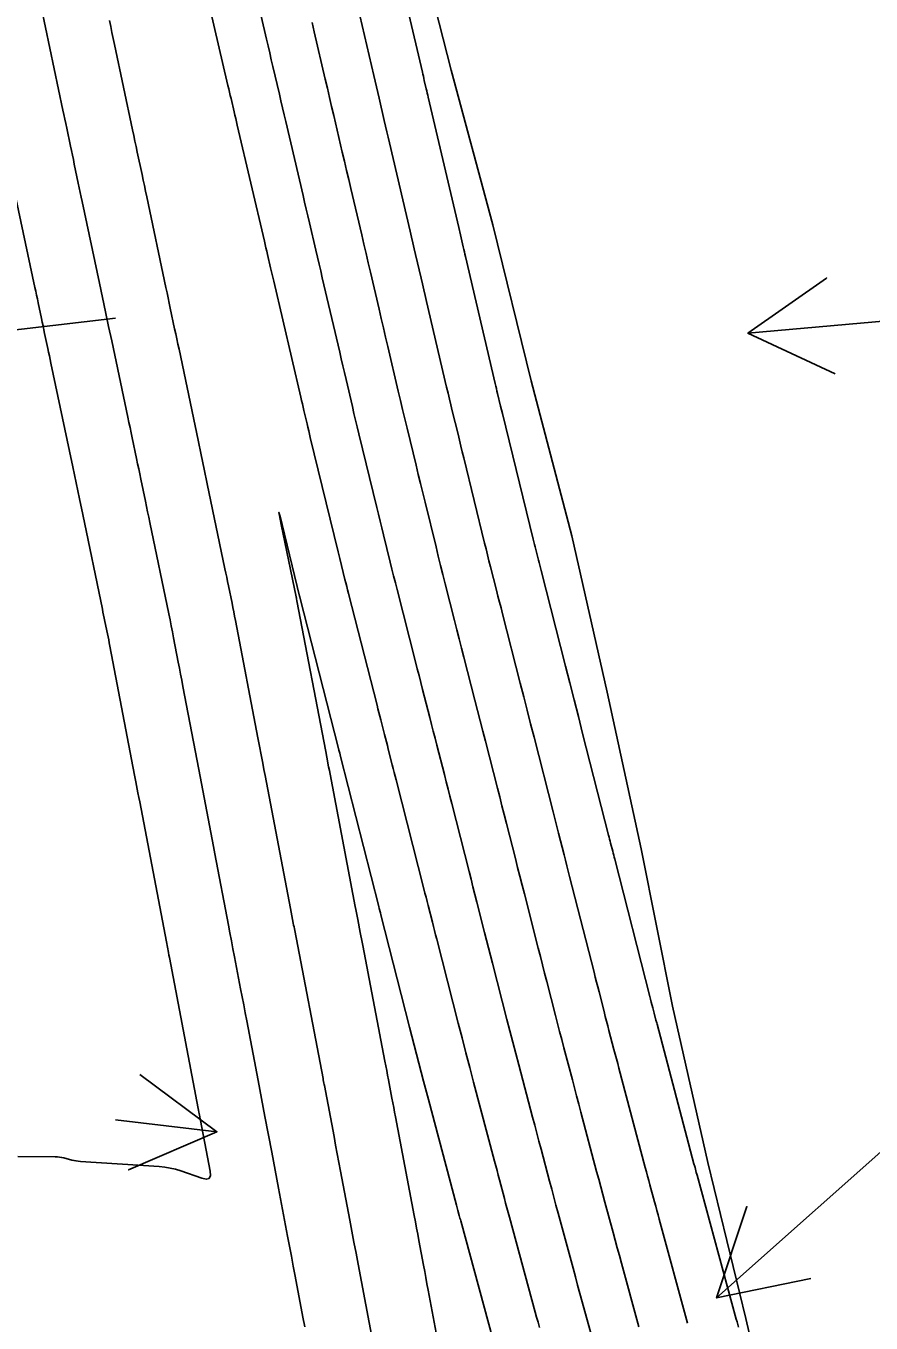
# Model space of a CAD drawing. Extents: x 954385 to 988206, y 1868364 to 1924553.
# Drawn here: x 958201.5 to 958254.3, y 1918156.3 to 1918237.2 of the extents above; entities that cross this region are included whole.
import ezdxf

# ---------------------------------------------------------------- set-up
doc = ezdxf.new("R2010")
doc.units = 0
for name, color, linetype in [('24', 7, 'Continuous'), ('26', 7, 'Continuous'), ('6', 7, 'Continuous'), ('7', 7, 'Continuous')]:
    doc.layers.add(name, color=color, linetype=linetype)

msp = doc.modelspace()

# ---------------------------------------------------------------- linework, layer by layer
at = {"layer": '24'}
msp.add_lwpolyline([(958225.599, 1918244.1), (958228.083, 1918234.409), (958230.687, 1918224.745), (958233.07, 1918215.031), (958235.601, 1918205.35), (958237.811, 1918195.597), (958239.935, 1918185.825), (958241.899, 1918176.017), (958244.103, 1918166.263), (958246.474, 1918156.547), (958248.733, 1918146.805), (958250.264, 1918140.861), (958251.233, 1918136.968), (958251.932, 1918133.211), (958253.053, 1918126.744), (958253.258, 1918125.487), (958254.502, 1918117.751)], dxfattribs=at)
at = {"layer": '26'}
for points in [[(958257.131, 1918218.928), (958246.592, 1918217.988), (958251.501, 1918221.438), (958246.592, 1918217.988), (958252.034, 1918215.462)], [(958207.131, 1918218.928), (958181.348, 1918215.922), (958186.162, 1918219.503), (958181.348, 1918215.922), (958186.857, 1918213.544)], [(958207.131, 1918168.928), (958213.463, 1918168.185), (958207.953, 1918165.811), (958213.463, 1918168.185), (958208.652, 1918171.77)], [(958257.131, 1918168.928), (958244.639, 1918157.823), (958246.53, 1918163.518), (958244.639, 1918157.823), (958250.516, 1918159.034)]]:
    msp.add_lwpolyline(points, dxfattribs=at)
at = {"layer": '6'}
for points in [[(958219.4, 1918237.365), (958219.532, 1918236.801), (958220.223, 1918233.844), (958220.356, 1918233.275), (958220.489, 1918232.705), (958220.622, 1918232.136), (958220.756, 1918231.566), (958221.289, 1918229.289), (958221.422, 1918228.719), (958221.555, 1918228.15), (958221.688, 1918227.58), (958221.821, 1918227.011), (958222.496, 1918224.126), (958222.631, 1918223.547), (958222.767, 1918222.967), (958222.902, 1918222.388), (958223.037, 1918221.809), (958223.579, 1918219.492), (958223.714, 1918218.913), (958223.849, 1918218.334), (958223.985, 1918217.755), (958224.12, 1918217.175), (958224.773, 1918214.386), (958224.909, 1918213.808), (958225.046, 1918213.23), (958225.185, 1918212.653), (958225.325, 1918212.076), (958225.888, 1918209.768), (958226.029, 1918209.191), (958226.17, 1918208.615), (958226.311, 1918208.038), (958226.452, 1918207.461), (958227.135, 1918204.662), (958227.277, 1918204.088), (958227.419, 1918203.514), (958227.563, 1918202.941), (958227.709, 1918202.368), (958228.295, 1918200.077), (958228.441, 1918199.504), (958228.588, 1918198.932), (958228.734, 1918198.359), (958228.88, 1918197.786), (958229.567, 1918195.098), (958229.73, 1918194.459), (958229.893, 1918193.82), (958230.057, 1918193.182), (958230.22, 1918192.543), (958230.966, 1918189.618), (958231.107, 1918189.069), (958231.247, 1918188.52), (958231.387, 1918187.971), (958231.527, 1918187.422), (958232.087, 1918185.225), (958232.227, 1918184.676), (958232.368, 1918184.127), (958232.508, 1918183.578), (958232.648, 1918183.029), (958233.515, 1918179.633), (958233.648, 1918179.113), (958233.781, 1918178.594), (958233.914, 1918178.074), (958234.047, 1918177.554), (958234.588, 1918175.44), (958234.717, 1918174.937), (958234.847, 1918174.435), (958234.978, 1918173.933), (958235.111, 1918173.431), (958235.644, 1918171.423), (958235.777, 1918170.921), (958235.91, 1918170.42), (958236.043, 1918169.918), (958236.176, 1918169.416), (958237.157, 1918165.715), (958237.284, 1918165.238), (958237.411, 1918164.761), (958237.54, 1918164.285), (958237.669, 1918163.808), (958238.187, 1918161.903), (958238.316, 1918161.427), (958238.446, 1918160.951), (958238.576, 1918160.475), (958238.705, 1918159.999), (958239.791, 1918156.014)], [(958200.945, 1918226.33), (958202.106, 1918220.853), (958202.157, 1918220.612), (958202.208, 1918220.371), (958202.259, 1918220.131), (958202.309, 1918219.89), (958202.516, 1918218.911), (958202.565, 1918218.678), (958202.615, 1918218.445), (958202.664, 1918218.213), (958202.713, 1918217.98), (958202.91, 1918217.049), (958202.959, 1918216.817), (958203.008, 1918216.584), (958203.058, 1918216.351), (958203.107, 1918216.119), (958204.265, 1918210.642), (958204.474, 1918209.651), (958204.682, 1918208.66), (958204.889, 1918207.669), (958205.095, 1918206.678), (958206.314, 1918200.791), (958206.354, 1918200.598), (958206.394, 1918200.406), (958206.434, 1918200.214), (958206.474, 1918200.022), (958206.633, 1918199.252), (958206.673, 1918199.06), (958206.712, 1918198.867), (958206.75, 1918198.675), (958206.787, 1918198.482), (958208.325, 1918190.435), (958208.405, 1918190.017), (958208.538, 1918189.319), (958208.591, 1918189.041), (958208.644, 1918188.762), (958210.311, 1918180.034), (958210.374, 1918179.705), (958210.436, 1918179.377), (958210.468, 1918179.213), (958210.499, 1918179.048), (958212.299, 1918169.647), (958212.319, 1918169.543), (958212.344, 1918169.412), (958212.359, 1918169.334), (958213.041, 1918165.737), (958213.056, 1918165.453), (958212.974, 1918165.284), (958212.794, 1918165.228), (958212.516, 1918165.286), (958211.209, 1918165.745), (958210.88, 1918165.848), (958210.546, 1918165.928), (958210.208, 1918165.985), (958209.865, 1918166.02), (958204.944, 1918166.341), (958204.812, 1918166.353), (958204.68, 1918166.37), (958204.549, 1918166.394), (958204.42, 1918166.424), (958203.903, 1918166.555), (958203.773, 1918166.584), (958203.642, 1918166.605), (958203.511, 1918166.618), (958203.378, 1918166.623), (958201.039, 1918166.645)]]:
    msp.add_lwpolyline(points, dxfattribs=at)
at = {"layer": '7'}
for points in [[(958224.341, 1918242.587), (958226.283, 1918234.28), (958226.314, 1918234.149), (958226.344, 1918234.019), (958226.375, 1918233.888), (958226.405, 1918233.758), (958226.527, 1918233.236), (958226.558, 1918233.106), (958226.588, 1918232.976), (958226.619, 1918232.845), (958226.649, 1918232.715), (958228.55, 1918224.583), (958228.656, 1918224.13), (958228.832, 1918223.375), (958228.868, 1918223.223), (958228.903, 1918223.072), (958228.938, 1918222.921), (958228.974, 1918222.77), (958230.825, 1918214.856), (958230.862, 1918214.7), (958230.899, 1918214.544), (958230.936, 1918214.387), (958230.974, 1918214.231), (958231.165, 1918213.451), (958231.279, 1918212.982), (958233.191, 1918205.154), (958233.231, 1918204.991), (958233.272, 1918204.827), (958233.313, 1918204.664), (958233.354, 1918204.501), (958233.521, 1918203.849), (958233.563, 1918203.686), (958233.604, 1918203.523), (958233.646, 1918203.36), (958233.688, 1918203.197), (958235.212, 1918197.231), (958235.48, 1918196.183), (958235.747, 1918195.134), (958236.015, 1918194.085), (958236.283, 1918193.037), (958237.905, 1918186.683), (958237.937, 1918186.559), (958237.969, 1918186.435), (958238.001, 1918186.311), (958238.032, 1918186.186), (958238.159, 1918185.689), (958238.191, 1918185.565), (958238.222, 1918185.441), (958238.254, 1918185.316), (958238.286, 1918185.192), (958240.473, 1918176.632), (958240.518, 1918176.455), (958240.563, 1918176.278), (958240.655, 1918175.919), (958240.677, 1918175.833), (958240.699, 1918175.748), (958240.722, 1918175.662), (958240.744, 1918175.577), (958240.857, 1918175.15), (958240.903, 1918174.979), (958240.925, 1918174.894), (958243.231, 1918166.194), (958243.247, 1918166.134), (958243.263, 1918166.075), (958243.279, 1918166.015), (958243.296, 1918165.955), (958243.377, 1918165.656), (958243.409, 1918165.537), (958243.426, 1918165.477), (958245.872, 1918156.499), (958245.917, 1918156.335), (958246.006, 1918156.006)], [(958236.827, 1918155.491), (958236.257, 1918157.583), (958236.115, 1918158.105), (958235.972, 1918158.628), (958235.83, 1918159.151), (958235.688, 1918159.674), (958234.754, 1918163.108), (958234.619, 1918163.606), (958234.485, 1918164.105), (958234.351, 1918164.603), (958234.219, 1918165.102), (958233.689, 1918167.099), (958233.557, 1918167.598), (958233.425, 1918168.097), (958233.292, 1918168.596), (958233.16, 1918169.095), (958232.294, 1918172.357), (958232.107, 1918173.068), (958231.921, 1918173.778), (958231.736, 1918174.489), (958231.554, 1918175.201), (958230.656, 1918178.711), (958230.534, 1918179.187), (958230.413, 1918179.663), (958230.291, 1918180.139), (958230.17, 1918180.614), (958229.683, 1918182.518), (958229.562, 1918182.994), (958229.44, 1918183.47), (958229.319, 1918183.946), (958229.197, 1918184.422), (958228.116, 1918188.662), (958228.001, 1918189.113), (958227.886, 1918189.563), (958227.771, 1918190.013), (958227.656, 1918190.463), (958227.188, 1918192.296), (958227.077, 1918192.73), (958226.966, 1918193.164), (958226.855, 1918193.598), (958226.745, 1918194.032), (958226.301, 1918195.768), (958226.19, 1918196.202), (958226.079, 1918196.636), (958225.968, 1918197.07), (958225.857, 1918197.504), (958224.707, 1918202.004), (958224.598, 1918202.43), (958224.491, 1918202.857), (958224.385, 1918203.284), (958224.28, 1918203.711), (958223.862, 1918205.42), (958223.758, 1918205.847), (958223.654, 1918206.275), (958223.549, 1918206.702), (958223.445, 1918207.129), (958222.323, 1918211.726), (958222.22, 1918212.15), (958222.118, 1918212.573), (958222.017, 1918212.997), (958221.918, 1918213.421), (958221.521, 1918215.117), (958221.422, 1918215.541), (958221.323, 1918215.965), (958221.224, 1918216.389), (958221.124, 1918216.813), (958220.04, 1918221.454), (958219.94, 1918221.882), (958219.84, 1918222.311), (958219.739, 1918222.739), (958219.639, 1918223.167), (958219.239, 1918224.88), (958219.139, 1918225.308), (958219.039, 1918225.737), (958218.938, 1918226.165), (958218.838, 1918226.593), (958217.763, 1918231.19), (958217.662, 1918231.619), (958217.562, 1918232.048), (958217.461, 1918232.478), (958217.361, 1918232.907), (958216.96, 1918234.624), (958216.859, 1918235.054), (958216.759, 1918235.483), (958216.659, 1918235.912), (958216.558, 1918236.342), (958215.488, 1918240.922)], [(958212.454, 1918240.723), (958214.153, 1918233.449), (958214.201, 1918233.243), (958214.25, 1918233.037), (958214.298, 1918232.831), (958214.346, 1918232.626), (958214.538, 1918231.803), (958214.586, 1918231.597), (958214.634, 1918231.391), (958214.682, 1918231.186), (958214.731, 1918230.98), (958216.424, 1918223.741), (958216.473, 1918223.532), (958216.522, 1918223.324), (958216.571, 1918223.115), (958216.62, 1918222.906), (958216.815, 1918222.071), (958216.913, 1918221.654), (958217.01, 1918221.236), (958218.698, 1918214.015), (958218.747, 1918213.805), (958218.796, 1918213.595), (958218.845, 1918213.385), (958218.894, 1918213.175), (958219.09, 1918212.335), (958219.14, 1918212.126), (958219.19, 1918211.916), (958219.24, 1918211.706), (958219.291, 1918211.497), (958221.031, 1918204.368), (958221.137, 1918203.935), (958221.243, 1918203.501), (958221.455, 1918202.633), (958221.508, 1918202.416), (958221.562, 1918202.2), (958221.617, 1918201.983), (958221.672, 1918201.767), (958223.454, 1918194.799), (958223.512, 1918194.57), (958223.571, 1918194.341), (958223.629, 1918194.111), (958223.688, 1918193.882), (958223.922, 1918192.965), (958223.981, 1918192.736), (958224.039, 1918192.507), (958224.098, 1918192.278), (958224.156, 1918192.048), (958224.404, 1918191.081), (958224.464, 1918190.843), (958224.525, 1918190.605), (958224.586, 1918190.368), (958224.646, 1918190.13), (958226.38, 1918183.334), (958226.446, 1918183.073), (958226.513, 1918182.813), (958226.579, 1918182.553), (958226.645, 1918182.293), (958226.911, 1918181.252), (958226.978, 1918180.992), (958227.044, 1918180.732), (958227.111, 1918180.472), (958227.177, 1918180.211), (958228.52, 1918174.962), (958228.756, 1918174.042), (958228.995, 1918173.122), (958229.235, 1918172.203), (958229.478, 1918171.284), (958230.785, 1918166.356), (958230.863, 1918166.065), (958230.94, 1918165.775), (958231.017, 1918165.484), (958231.094, 1918165.193), (958231.402, 1918164.029), (958231.48, 1918163.738), (958231.557, 1918163.448), (958231.636, 1918163.157), (958231.714, 1918162.867), (958233.328, 1918156.935), (958233.413, 1918156.62), (958233.499, 1918156.306), (958233.584, 1918155.991)], [(958242.832, 1918156.257), (958241.065, 1918162.738), (958240.992, 1918163.006), (958240.92, 1918163.274), (958240.847, 1918163.542), (958240.774, 1918163.81), (958240.482, 1918164.882), (958240.41, 1918165.15), (958240.337, 1918165.418), (958240.265, 1918165.686), (958240.194, 1918165.955), (958238.551, 1918172.155), (958238.473, 1918172.449), (958238.395, 1918172.742), (958238.317, 1918173.036), (958238.239, 1918173.329), (958237.928, 1918174.504), (958237.85, 1918174.797), (958237.773, 1918175.091), (958237.697, 1918175.385), (958237.621, 1918175.68), (958237.305, 1918176.916), (958237.227, 1918177.22), (958237.15, 1918177.524), (958237.072, 1918177.829), (958236.994, 1918178.133), (958235.467, 1918184.11), (958235.381, 1918184.447), (958235.295, 1918184.784), (958235.209, 1918185.121), (958235.123, 1918185.457), (958234.78, 1918186.804), (958234.694, 1918187.141), (958234.608, 1918187.478), (958234.522, 1918187.814), (958234.436, 1918188.151), (958233.251, 1918192.79), (958233.036, 1918193.633), (958232.82, 1918194.477), (958232.605, 1918195.321), (958232.389, 1918196.165), (958231.284, 1918200.491), (958231.19, 1918200.859), (958231.096, 1918201.227), (958231.002, 1918201.595), (958230.908, 1918201.963), (958230.532, 1918203.434), (958230.438, 1918203.802), (958230.345, 1918204.171), (958230.254, 1918204.539), (958230.163, 1918204.908), (958228.865, 1918210.222), (958228.776, 1918210.588), (958228.686, 1918210.955), (958228.597, 1918211.321), (958228.508, 1918211.688), (958228.15, 1918213.154), (958228.061, 1918213.52), (958227.972, 1918213.887), (958227.885, 1918214.254), (958227.799, 1918214.621), (958226.547, 1918219.973), (958226.462, 1918220.338), (958226.376, 1918220.703), (958226.291, 1918221.068), (958226.206, 1918221.433), (958225.864, 1918222.894), (958225.779, 1918223.259), (958225.694, 1918223.624), (958225.608, 1918223.99), (958225.523, 1918224.355), (958224.235, 1918229.863), (958224.153, 1918230.213), (958224.072, 1918230.563), (958223.99, 1918230.913), (958223.908, 1918231.263), (958223.58, 1918232.662), (958223.499, 1918233.012), (958223.417, 1918233.362), (958223.335, 1918233.712), (958223.253, 1918234.062), (958221.937, 1918239.694)], [(958218.94, 1918156.028), (958218.826, 1918156.632), (958218.348, 1918159.18), (958218.231, 1918159.806), (958218.113, 1918160.431), (958217.995, 1918161.057), (958217.876, 1918161.683), (958217.309, 1918164.677), (958217.097, 1918165.794), (958216.886, 1918166.911), (958216.463, 1918169.145), (958216.357, 1918169.703), (958216.251, 1918170.262), (958216.144, 1918170.82), (958216.038, 1918171.378), (958215.324, 1918175.113), (958215.228, 1918175.611), (958215.133, 1918176.108), (958215.038, 1918176.606), (958214.943, 1918177.104), (958214.562, 1918179.094), (958214.466, 1918179.591), (958214.371, 1918180.089), (958214.276, 1918180.586), (958214.181, 1918181.084), (958213.331, 1918185.533), (958213.247, 1918185.971), (958213.164, 1918186.41), (958213.08, 1918186.848), (958212.996, 1918187.286), (958212.661, 1918189.039), (958212.578, 1918189.478), (958212.494, 1918189.916), (958212.41, 1918190.354), (958212.327, 1918190.793), (958211.338, 1918195.967), (958211.266, 1918196.345), (958211.194, 1918196.722), (958211.122, 1918197.1), (958211.049, 1918197.478), (958210.761, 1918198.988), (958210.688, 1918199.366), (958210.613, 1918199.743), (958210.538, 1918200.12), (958210.46, 1918200.497), (958209.28, 1918206.186), (958209.21, 1918206.521), (958209.141, 1918206.856), (958209.071, 1918207.191), (958209.002, 1918207.526), (958208.719, 1918208.893), (958208.652, 1918209.215), (958208.585, 1918209.537), (958208.517, 1918209.858), (958208.449, 1918210.18), (958208.177, 1918211.467), (958208.109, 1918211.788), (958208.041, 1918212.11), (958207.973, 1918212.432), (958207.905, 1918212.753), (958206.897, 1918217.518), (958206.706, 1918218.419), (958206.516, 1918219.32), (958206.325, 1918220.222), (958206.135, 1918221.123), (958205.062, 1918226.2), (958205.001, 1918226.49), (958204.94, 1918226.781), (958204.878, 1918227.072), (958204.816, 1918227.362), (958204.566, 1918228.543), (958204.507, 1918228.824), (958204.447, 1918229.105), (958204.388, 1918229.386), (958204.328, 1918229.667), (958204.091, 1918230.79), (958204.032, 1918231.071), (958203.972, 1918231.352), (958203.913, 1918231.633), (958203.853, 1918231.914), (958202.491, 1918238.354)], [(958223.64, 1918152.659), (958222.275, 1918159.931), (958222.146, 1918160.619), (958222.016, 1918161.307), (958221.886, 1918161.995), (958221.756, 1918162.682), (958221.181, 1918165.725), (958221.078, 1918166.266), (958220.976, 1918166.808), (958220.873, 1918167.349), (958220.771, 1918167.89), (958220.169, 1918171.065), (958220.155, 1918171.138), (958220.141, 1918171.212), (958220.099, 1918171.431), (958220.085, 1918171.504), (958218.318, 1918180.734), (958218.296, 1918180.849), (958218.274, 1918180.965), (958218.252, 1918181.08), (958218.23, 1918181.195), (958218.142, 1918181.657), (958218.097, 1918181.888), (958218.053, 1918182.118), (958216.472, 1918190.399), (958216.397, 1918190.792), (958216.322, 1918191.184), (958216.022, 1918192.754), (958214.622, 1918200.08), (958214.57, 1918200.35), (958214.517, 1918200.619), (958214.463, 1918200.888), (958214.408, 1918201.157), (958214.185, 1918202.232), (958214.129, 1918202.501), (958214.073, 1918202.77), (958214.018, 1918203.039), (958213.962, 1918203.307), (958212.864, 1918208.605), (958212.676, 1918209.509), (958212.487, 1918210.412), (958212.298, 1918211.315), (958212.107, 1918212.218), (958211.098, 1918216.994), (958211.03, 1918217.314), (958210.962, 1918217.635), (958210.895, 1918217.955), (958210.827, 1918218.275), (958210.556, 1918219.556), (958210.488, 1918219.876), (958210.42, 1918220.197), (958210.352, 1918220.517), (958210.284, 1918220.837), (958209.084, 1918226.502), (958209.011, 1918226.85), (958208.937, 1918227.198), (958208.863, 1918227.546), (958208.79, 1918227.894), (958208.496, 1918229.285), (958208.422, 1918229.633), (958208.349, 1918229.981), (958208.275, 1918230.329), (958208.202, 1918230.677), (958207.076, 1918236.001), (958206.997, 1918236.378), (958206.917, 1918236.754), (958206.838, 1918237.131), (958206.758, 1918237.507)], [(958227.583, 1918153.324), (958226.645, 1918158.315), (958226.572, 1918158.702), (958226.5, 1918159.089), (958226.427, 1918159.476), (958226.355, 1918159.862), (958226.064, 1918161.409), (958225.992, 1918161.796), (958225.919, 1918162.182), (958225.846, 1918162.569), (958225.773, 1918162.956), (958224.605, 1918169.116), (958224.55, 1918169.406), (958224.495, 1918169.696), (958224.44, 1918169.985), (958224.385, 1918170.275), (958224.166, 1918171.434), (958224.111, 1918171.724), (958224.056, 1918172.014), (958224.001, 1918172.303), (958223.945, 1918172.593), (958222.567, 1918179.805), (958222.529, 1918180.009), (958222.49, 1918180.212), (958222.451, 1918180.416), (958222.412, 1918180.619), (958222.256, 1918181.433), (958222.217, 1918181.637), (958222.178, 1918181.841), (958222.139, 1918182.044), (958222.1, 1918182.248), (958220.526, 1918190.484), (958220.48, 1918190.721), (958220.435, 1918190.958), (958220.322, 1918191.549), (958220.254, 1918191.904), (958218.458, 1918201.309), (958218.434, 1918201.433), (958218.428, 1918201.464), (958218.422, 1918201.495), (958218.416, 1918201.526), (958218.409, 1918201.557), (958217.475, 1918206.062), (958217.361, 1918206.627), (958217.332, 1918206.817), (958217.387, 1918206.633), (958217.527, 1918206.073), (958218.623, 1918201.588), (958218.632, 1918201.549), (958218.637, 1918201.529), (958221.05, 1918192.094), (958221.075, 1918191.996), (958221.125, 1918191.801), (958221.177, 1918191.597), (958223.562, 1918182.245), (958223.596, 1918182.112), (958223.665, 1918181.845), (958223.699, 1918181.712), (958225.486, 1918174.722), (958225.776, 1918173.594), (958226.069, 1918172.465), (958226.364, 1918171.338), (958226.661, 1918170.211), (958228.411, 1918163.617), (958228.455, 1918163.452), (958228.498, 1918163.287), (958228.586, 1918162.956), (958228.608, 1918162.873), (958228.63, 1918162.791), (958228.652, 1918162.708), (958228.675, 1918162.626), (958230.967, 1918154.196)]]:
    msp.add_lwpolyline(points, dxfattribs=at)

doc.saveas('drawing.dxf')
